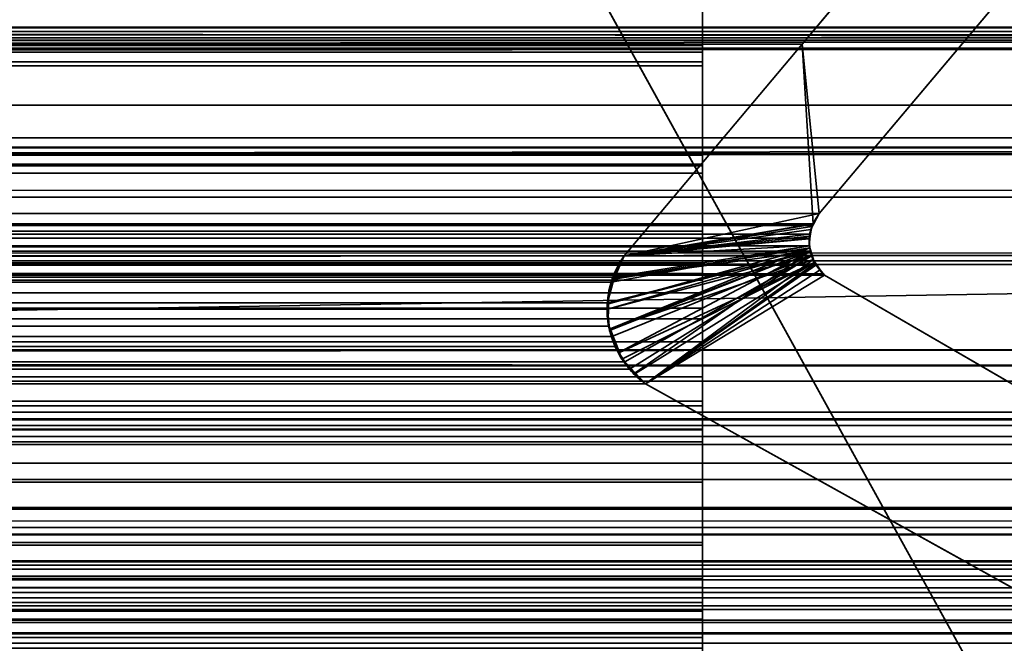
# Model space of a CAD drawing. Header units: millimetres. Extents: x -603 to 3703, y -115 to 249.
# Tile 928 of 1056: x 1956.68 to 1961.47, y -1.86 to 1.17. Entities that reach past the tile are written whole.
import ezdxf

# ---------------------------------------------------------------- set-up
doc = ezdxf.new("R2010")
doc.units = ezdxf.units.MM
doc.layers.add('152', color=7, linetype='Continuous', true_color=0xffffff)

# ---------------------------------------------------------------- blocks, each defined once
blk = doc.blocks.new('UG_SURFACE_002')
at = {"layer": '152', "color": 252, "linetype": 'Continuous', "lineweight": 35}
for points in [[(2165, -13.4, 2212.25), (2165, 230.4, 2212.25), (835, 230.4, 2212.25), (835, -13.4, 2212.25)], [(985, -13.4, 2062.2499), (985, 230.4, 2062.2499), (2015.0001, 230.4, 2062.2499), (2015.0001, -13.4, 2062.2499)]]:
    blk.add_3dface(points, dxfattribs=at)
blk = doc.blocks.new('UG_SURFACE_041')
at = {"layer": '152', "color": 35, "linetype": 'Continuous', "lineweight": 35}
for points in [[(1971, 0, 2), (1029, 0, 2), (1500, 0, 1355.9999), (1504.474, 0, 1356.951)], [(1029, 0, 2019.0001), (1971, 0, 2019.0001), (1502.287, 0, 1377.7596), (1497.713, 0, 1377.7596)], [(1506.4657, 0, 1375.8992), (1502.287, 0, 1377.7596), (1971, 0, 2019.0001)], [(1971, 0, 2), (1504.474, 0, 1356.951), (1508.1745, 0, 1359.6395)], [(1509.5263, 0, 1372.4999), (1506.4657, 0, 1375.8992), (1971, 0, 2019.0001)], [(1971, 0, 2019.0001), (1508.1745, 0, 1359.6395), (1510.4616, 0, 1363.6009)], [(1508.1745, 0, 1359.6395), (1971, 0, 2019.0001), (1971, 0, 2)], [(1971, 0, 2019.0001), (1510.9397, 0, 1368.1498), (1509.5263, 0, 1372.4999)], [(1510.4616, 0, 1363.6009), (1510.9397, 0, 1368.1498), (1971, 0, 2019.0001)], [(1971, -34, 2019.0001), (1971, 0, 2019.0001), (1029, -15.75, 2019.0001), (1029, -28.25, 2019.0001)], [(1971, 0, 2019.0001), (1029, 0, 2019.0001), (1029, -15.75, 2019.0001)], [(1029, 0, 2), (1971, 0, 2), (1971, -2), (1029, -2)]]:
    blk.add_3dface(points, dxfattribs=at)
blk = doc.blocks.new('UG_SURFACE_114')
at = {"layer": '152', "color": 7, "linetype": 'Continuous', "lineweight": 35}
for points in [[(1974.1695, 1.0733, 2021.4195), (1025.825, 2.6459, 2021.425), (1025.7392, 0.3108, 2021.5108)], [(1974.1695, 1.0733, 2021.4195), (1974.175, 2.6459, 2021.425), (1025.825, 2.6459, 2021.425)], [(1030.0786, 1.7573, 2017.1714), (1969.9214, 1.7573, 2017.1714), (1969.2748, 1.0739, 2016.5248), (1030.7252, 1.0739, 2016.5248)], [(1961.0372, 1.7131, 2008.2872), (1960.485, 1.0529, 2007.735), (1039.515, 1.0529, 2007.735), (1038.9628, 1.7131, 2008.2872)], [(1960.485, 1.0529, 2007.735), (1961.0372, 1.7131, 2008.2872), (1961.5073, 1.345, 2008.7574), (1960.5689, 0.2303, 2007.8189)], [(1038.4927, 1.345, 2008.7574), (1039.4311, 0.2303, 2007.8189), (1960.5689, 0.2303, 2007.8189), (1961.5073, 1.345, 2008.7574)], [(1970.5515, 1.1329, 2017.8015), (1972.0085, 0.5991, 2019.2585), (1027.9915, 0.5991, 2019.2585), (1029.4485, 1.1329, 2017.8015)], [(1970.5515, 1.1329, 2017.8015), (1029.4485, 1.1329, 2017.8015), (1029.4968, 1.1297, 2017.7534)], [(1970.5011, 1.1363, 2017.7512), (1029.4968, 1.1297, 2017.7534), (1029.5606, 1.1255, 2017.6895)], [(1970.5011, 1.1363, 2017.7512), (1970.5031, 1.1361, 2017.7531), (1029.4968, 1.1297, 2017.7534)], [(1029.4968, 1.1297, 2017.7534), (1970.5031, 1.1361, 2017.7531), (1970.5515, 1.1329, 2017.8015)], [(1029.5606, 1.1255, 2017.6895), (1970.4316, 1.1144, 2017.6816), (1970.5011, 1.1363, 2017.7512)], [(1029.5606, 1.1255, 2017.6895), (1029.5691, 1.1208, 2017.6809), (1970.4316, 1.1144, 2017.6816)], [(1970.3826, 1.0991, 2017.6325), (1029.5691, 1.1208, 2017.6809), (1029.6334, 1.0854, 2017.6165)], [(1970.3826, 1.0991, 2017.6325), (1970.4316, 1.1144, 2017.6816), (1029.5691, 1.1208, 2017.6809)], [(1025.7392, 0.3108, 2021.5108), (1974.2143, 0.3098, 2021.4643), (1974.1695, 1.0733, 2021.4195)], [(1029.6334, 1.0854, 2017.6165), (1970.3674, 1.0845, 2017.6175), (1970.3826, 1.0991, 2017.6325)], [(1970.3674, 1.0845, 2017.6175), (1029.6334, 1.0854, 2017.6165), (1029.6433, 1.08, 2017.6067)], [(1029.6433, 1.08, 2017.6067), (1970.3143, 1.0331, 2017.5643), (1970.3674, 1.0845, 2017.6175)], [(1029.6433, 1.08, 2017.6067), (1029.6857, 1.0331, 2017.5643), (1970.3143, 1.0331, 2017.5643)], [(1031.0248, 0.7572, 2016.2251), (1030.7252, 1.0739, 2016.5248), (1969.2748, 1.0739, 2016.5248)], [(1031.0248, 0.7572, 2016.2251), (1969.2748, 1.0739, 2016.5248), (1968.9752, 0.7572, 2016.2251)], [(1970.3143, 1.0331, 2017.5643), (1029.6857, 1.0331, 2017.5643), (1030.3921, 0.4409, 2016.8579)], [(1030.3921, 0.4409, 2016.8579), (1969.6422, 0.342, 2016.8922), (1970.3143, 1.0331, 2017.5643)], [(1960.485, 1.0529, 2007.735), (1959.6192, 0.025, 2006.8691), (1040.3808, 0.025, 2006.8691), (1039.515, 1.0529, 2007.735)], [(1960.5689, 0.2303, 2007.8189), (1960.5376, 0.1807, 2007.7875), (1959.6192, 0.025, 2006.8691), (1960.485, 1.0529, 2007.735)], [(1968.9752, 0.7572, 2016.2251), (1967.5883, -0.0176, 2014.8382), (1032.4117, -0.0176, 2014.8382), (1031.0248, 0.7572, 2016.2251)], [(1027.577, 0.516, 2019.6729), (1972.0085, 0.5991, 2019.2585), (1972.3992, 0.5179, 2019.6493)], [(1027.577, 0.516, 2019.6729), (1027.9915, 0.5991, 2019.2585), (1972.0085, 0.5991, 2019.2585)], [(1026.7696, -0.8721, 2020.4804), (1973.1926, 0.5499, 2020.4425), (1973.187, -0.4242, 2020.437)], [(1026.7696, -0.8721, 2020.4804), (1026.8074, 0.5499, 2020.4425), (1973.1926, 0.5499, 2020.4425)], [(1026.8124, 0.5521, 2020.4375), (1973.1876, 0.5521, 2020.4375), (1973.1926, 0.5499, 2020.4425), (1026.8074, 0.5499, 2020.4425)], [(1973.1853, 0.5531, 2020.4353), (1026.8124, 0.5521, 2020.4375), (1026.8147, 0.5531, 2020.4353)], [(1973.1853, 0.5531, 2020.4353), (1973.1876, 0.5521, 2020.4375), (1026.8124, 0.5521, 2020.4375)], [(1026.8147, 0.5531, 2020.4353), (1026.8216, 0.5528, 2020.4284), (1973.1784, 0.5528, 2020.4284)], [(1973.1784, 0.5528, 2020.4284), (1973.1853, 0.5531, 2020.4353), (1026.8147, 0.5531, 2020.4353)], [(1026.8216, 0.5528, 2020.4284), (1026.8433, 0.5517, 2020.4067), (1973.1567, 0.5518, 2020.4067)], [(1973.1567, 0.5518, 2020.4067), (1973.1784, 0.5528, 2020.4284), (1026.8216, 0.5528, 2020.4284)], [(1973.1025, 0.5494, 2020.3524), (1973.1567, 0.5518, 2020.4067), (1026.8433, 0.5517, 2020.4067)], [(1026.8433, 0.5517, 2020.4067), (1026.8977, 0.5491, 2020.3524), (1973.1025, 0.5494, 2020.3524)], [(1972.4813, 0.5216, 2019.7313), (1973.1025, 0.5494, 2020.3524), (1026.8977, 0.5491, 2020.3524)], [(1026.8977, 0.5491, 2020.3524), (1027.5192, 0.5188, 2019.7308), (1972.4813, 0.5216, 2019.7313)], [(1972.3992, 0.5179, 2019.6493), (1972.4813, 0.5216, 2019.7313), (1027.5192, 0.5188, 2019.7308)], [(1972.3992, 0.5179, 2019.6493), (1027.5192, 0.5188, 2019.7308), (1027.577, 0.516, 2019.6729)], [(1969.3426, 0.0339, 2016.5925), (1030.3921, 0.4409, 2016.8579), (1031.8078, -0.7461, 2015.4421)], [(1969.3426, 0.0339, 2016.5925), (1969.6422, 0.342, 2016.8922), (1030.3921, 0.4409, 2016.8579)], [(1974.3572, -2.122, 2021.6072), (1025.7392, 0.3108, 2021.5108), (1025.651, -2.0878, 2021.5991)], [(1974.3572, -2.122, 2021.6072), (1974.2143, 0.3098, 2021.4643), (1025.7392, 0.3108, 2021.5108)], [(1960.5376, 0.1807, 2007.7875), (1039.4311, 0.2303, 2007.8189), (1039.4624, 0.1807, 2007.7875)], [(1960.5376, 0.1807, 2007.7875), (1960.5689, 0.2303, 2007.8189), (1039.4311, 0.2303, 2007.8189)], [(1039.4624, 0.1807, 2007.7875), (1960.535, 0.1723, 2007.7851), (1960.5376, 0.1807, 2007.7875)], [(1039.4624, 0.1807, 2007.7875), (1039.465, 0.1723, 2007.7851), (1960.535, 0.1723, 2007.7851)], [(1960.5219, 0.1294, 2007.772), (1039.465, 0.1723, 2007.7851), (1039.4781, 0.1294, 2007.772)], [(1960.5219, 0.1294, 2007.772), (1960.535, 0.1723, 2007.7851), (1039.465, 0.1723, 2007.7851)], [(1960.5376, 0.1807, 2007.7875), (1960.535, 0.1723, 2007.7851), (1960.5219, 0.1294, 2007.772), (1959.6192, 0.025, 2006.8691)], [(1039.4781, 0.1294, 2007.772), (1960.5212, 0.1112, 2007.7713), (1960.5219, 0.1294, 2007.772)], [(1039.4781, 0.1294, 2007.772), (1039.4788, 0.1112, 2007.7713), (1960.5212, 0.1112, 2007.7713)], [(1960.5198, 0.0733, 2007.7698), (1039.4788, 0.1112, 2007.7713), (1039.4802, 0.0733, 2007.7698)], [(1960.5198, 0.0733, 2007.7698), (1960.5212, 0.1112, 2007.7713), (1039.4788, 0.1112, 2007.7713)], [(1959.5643, -0.0787, 2006.8142), (1959.6192, 0.025, 2006.8691), (1960.5212, 0.1112, 2007.7713), (1960.5198, 0.0733, 2007.7698)], [(1959.6192, 0.025, 2006.8691), (1960.5219, 0.1294, 2007.772), (1960.5212, 0.1112, 2007.7713)], [(1039.4802, 0.0733, 2007.7698), (1039.4745, 0.047, 2007.7755), (1960.5255, 0.047, 2007.7755)], [(1039.4802, 0.0733, 2007.7698), (1960.5255, 0.047, 2007.7755), (1960.5198, 0.0733, 2007.7698)], [(1959.5375, -0.2035, 2006.7875), (1959.559, -0.1034, 2006.809), (1960.5198, 0.0733, 2007.7698), (1960.5255, 0.047, 2007.7755)], [(1960.5198, 0.0733, 2007.7698), (1959.559, -0.1034, 2006.809), (1959.5643, -0.0787, 2006.8142)], [(1969.3426, 0.0339, 2016.5925), (1031.8078, -0.7461, 2015.4421), (1032.1108, -0.8301, 2015.1391)], [(1032.1108, -0.8301, 2015.1391), (1967.8659, -0.767, 2015.116), (1969.3426, 0.0339, 2016.5925)], [(1039.4696, 0.0245, 2007.7803), (1039.4506, -0.0149, 2007.7994), (1960.5494, -0.0149, 2007.7994)], [(1960.5304, 0.0245, 2007.7803), (1039.4745, 0.047, 2007.7755), (1039.4696, 0.0245, 2007.7803)], [(1039.4696, 0.0245, 2007.7803), (1960.5494, -0.0149, 2007.7994), (1960.5304, 0.0245, 2007.7803)], [(1960.5304, 0.0245, 2007.7803), (1960.5255, 0.047, 2007.7755), (1039.4745, 0.047, 2007.7755)], [(1040.4288, -0.0611, 2006.8212), (1040.3808, 0.025, 2006.8691), (1959.6192, 0.025, 2006.8691)], [(1040.4288, -0.0611, 2006.8212), (1959.6192, 0.025, 2006.8691), (1959.5643, -0.0787, 2006.8142)], [(1960.5255, 0.047, 2007.7755), (1959.5394, -0.2338, 2006.7894), (1959.5375, -0.2035, 2006.7875)], [(1960.5255, 0.047, 2007.7755), (1960.5304, 0.0245, 2007.7803), (1959.5394, -0.2338, 2006.7894)], [(1959.5603, -0.3678, 2006.8102), (1959.5444, -0.3168, 2006.7945), (1959.5394, -0.2338, 2006.7894), (1960.5304, 0.0245, 2007.7803)], [(1959.6232, -0.4908, 2006.8731), (1959.5751, -0.4152, 2006.825), (1959.5603, -0.3678, 2006.8102), (1960.5304, 0.0245, 2007.7803)], [(1960.5304, 0.0245, 2007.7803), (1959.6459, -0.5265, 2006.8958), (1959.6232, -0.4908, 2006.8731)], [(1959.7236, -0.597, 2006.9735), (1959.6459, -0.5265, 2006.8958), (1960.5304, 0.0245, 2007.7803), (1960.5494, -0.0149, 2007.7994)], [(1032.4117, -0.0176, 2014.8382), (1967.5883, -0.0176, 2014.8382), (1966.7081, -0.5094, 2013.958)], [(1033.2919, -0.5094, 2013.958), (1032.4117, -0.0176, 2014.8382), (1966.7081, -0.5094, 2013.958)], [(1039.4481, -0.0203, 2007.802), (1039.4113, -0.0624, 2007.8387), (1960.5887, -0.0624, 2007.8387)], [(1960.5519, -0.0203, 2007.802), (1039.4506, -0.0149, 2007.7994), (1039.4481, -0.0203, 2007.802)], [(1039.4481, -0.0203, 2007.802), (1960.5887, -0.0624, 2007.8387), (1960.5519, -0.0203, 2007.802)], [(1960.5519, -0.0203, 2007.802), (1960.5494, -0.0149, 2007.7994), (1039.4506, -0.0149, 2007.7994)], [(1960.5494, -0.0149, 2007.7994), (1960.5519, -0.0203, 2007.802), (1959.7236, -0.597, 2006.9735)], [(1959.7236, -0.597, 2006.9735), (1960.5519, -0.0203, 2007.802), (1960.5887, -0.0624, 2007.8387), (1960.5944, -0.0688, 2007.8444)], [(1039.4056, -0.0688, 2007.8444), (1037.2902, -1.2961, 2009.9597), (1962.7098, -1.2961, 2009.9597), (1960.5944, -0.0688, 2007.8444)], [(1039.4056, -0.0688, 2007.8444), (1960.5944, -0.0688, 2007.8444), (1960.5887, -0.0624, 2007.8387), (1039.4113, -0.0624, 2007.8387)], [(1959.5643, -0.0787, 2006.8142), (1040.4412, -0.1037, 2006.809), (1040.4288, -0.0611, 2006.8212)], [(1959.5643, -0.0787, 2006.8142), (1959.559, -0.1034, 2006.809), (1040.4412, -0.1037, 2006.809)], [(1960.5944, -0.0688, 2007.8444), (1962.7098, -1.2961, 2009.9597), (1967.1005, -4.6975, 2014.3504), (1959.7236, -0.597, 2006.9735)], [(1040.4574, -0.1601, 2006.7925), (1040.4412, -0.1037, 2006.809), (1959.559, -0.1034, 2006.809)], [(1040.4574, -0.1601, 2006.7925), (1959.559, -0.1034, 2006.809), (1959.5375, -0.2035, 2006.7875)], [(1959.5375, -0.2035, 2006.7875), (1040.4602, -0.2344, 2006.7899), (1040.4574, -0.1601, 2006.7925)], [(1959.5375, -0.2035, 2006.7875), (1959.5394, -0.2338, 2006.7894), (1040.4602, -0.2344, 2006.7899)], [(1040.4617, -0.2735, 2006.7883), (1040.4602, -0.2344, 2006.7899), (1959.5394, -0.2338, 2006.7894)], [(1040.4617, -0.2735, 2006.7883), (1959.5394, -0.2338, 2006.7894), (1959.5444, -0.3168, 2006.7945)], [(1959.5444, -0.3168, 2006.7945), (1040.4409, -0.3689, 2006.809), (1040.4617, -0.2735, 2006.7883)], [(1959.5444, -0.3168, 2006.7945), (1959.5603, -0.3678, 2006.8102), (1040.4409, -0.3689, 2006.809)], [(1040.3827, -0.4899, 2006.8672), (1959.5603, -0.3678, 2006.8102), (1959.5751, -0.4152, 2006.825)], [(1040.3827, -0.4899, 2006.8672), (1040.4382, -0.3818, 2006.8119), (1959.5603, -0.3678, 2006.8102)], [(1040.4382, -0.3818, 2006.8119), (1040.4409, -0.3689, 2006.809), (1959.5603, -0.3678, 2006.8102)], [(1973.187, -0.4242, 2020.437), (1026.6945, -1.2001, 2020.5555), (1026.7696, -0.8721, 2020.4804)], [(1973.187, -0.4242, 2020.437), (1973.2999, -1.2074, 2020.5498), (1026.6945, -1.2001, 2020.5555)], [(1959.5751, -0.4152, 2006.825), (1040.379, -0.4936, 2006.871), (1040.3827, -0.4899, 2006.8672)], [(1959.5751, -0.4152, 2006.825), (1959.6232, -0.4908, 2006.8731), (1040.379, -0.4936, 2006.871)], [(1966.7081, -0.5094, 2013.958), (1965.6894, -0.5839, 2012.9395), (1034.3106, -0.5839, 2012.9395), (1033.2919, -0.5094, 2013.958)], [(1959.6459, -0.5265, 2006.8958), (1040.2764, -0.597, 2006.9735), (1040.379, -0.4936, 2006.871)], [(1959.6459, -0.5265, 2006.8958), (1959.7236, -0.597, 2006.9735), (1040.2764, -0.597, 2006.9735)], [(1040.379, -0.4936, 2006.871), (1959.6232, -0.4908, 2006.8731), (1959.6459, -0.5265, 2006.8958)], [(1959.7236, -0.597, 2006.9735), (1967.1005, -4.6975, 2014.3504), (1032.8995, -4.6975, 2014.3504), (1040.2764, -0.597, 2006.9735)], [(1034.3106, -0.5839, 2012.9395), (1965.6894, -0.5839, 2012.9395), (1963.6124, -0.7357, 2010.8624), (1036.3876, -0.7357, 2010.8624)], [(1036.5185, -0.7343, 2010.7315), (1036.3876, -0.7357, 2010.8624), (1963.6124, -0.7357, 2010.8624)], [(1036.5185, -0.7343, 2010.7315), (1963.6124, -0.7357, 2010.8624), (1963.3709, -0.7731, 2010.6208)], [(1963.3709, -0.7731, 2010.6208), (1036.6282, -0.7667, 2010.6218), (1036.5185, -0.7343, 2010.7315)], [(1966.9417, -1.2682, 2014.1919), (1967.8659, -0.767, 2015.116), (1032.1108, -0.8301, 2015.1391)], [(1036.6282, -0.7667, 2010.6218), (1963.3709, -0.7731, 2010.6208), (1963.1984, -0.7998, 2010.4485)], [(1963.1984, -0.7998, 2010.4485), (1036.8875, -0.8429, 2010.3624), (1036.6282, -0.7667, 2010.6218)], [(1963.1984, -0.7998, 2010.4485), (1963.1159, -0.8538, 2010.366), (1036.8875, -0.8429, 2010.3624)], [(1032.1108, -0.8301, 2015.1391), (1034.1319, -1.3905, 2013.1183), (1965.8786, -1.3308, 2013.1288)], [(1965.8786, -1.3308, 2013.1288), (1966.9417, -1.2682, 2014.1919), (1032.1108, -0.8301, 2015.1391)], [(1036.8959, -0.8454, 2010.354), (1036.8875, -0.8429, 2010.3624), (1963.1159, -0.8538, 2010.366)], [(1036.8959, -0.8454, 2010.354), (1963.1159, -0.8538, 2010.366), (1963.0584, -0.8916, 2010.3083)], [(1963.0584, -0.8916, 2010.3083), (1036.943, -0.8844, 2010.3071), (1036.8959, -0.8454, 2010.354)], [(1037.1449, -1.0515, 2010.1051), (1036.943, -0.8844, 2010.3071), (1963.0584, -0.8916, 2010.3083)], [(1037.1449, -1.0515, 2010.1051), (1963.0584, -0.8916, 2010.3083), (1962.9189, -0.9829, 2010.1688)], [(1962.9189, -0.9829, 2010.1688), (1037.1468, -1.0545, 2010.1032), (1037.1449, -1.0515, 2010.1051)], [(1962.9189, -0.9829, 2010.1688), (1962.8582, -1.0629, 2010.1082), (1037.1468, -1.0545, 2010.1032)], [(1037.1468, -1.0545, 2010.1032), (1962.8582, -1.0629, 2010.1082), (1962.7554, -1.1981, 2010.0055)], [(1962.7554, -1.1981, 2010.0055), (1037.2902, -1.2961, 2009.9597), (1037.1468, -1.0545, 2010.1032)], [(1973.4131, -1.9929, 2020.663), (1026.1754, -3.4656, 2021.0745), (1026.6945, -1.2001, 2020.5555)], [(1026.6945, -1.2001, 2020.5555), (1973.2999, -1.2074, 2020.5498), (1973.4131, -1.9929, 2020.663)], [(1962.7554, -1.1981, 2010.0055), (1962.7098, -1.2961, 2009.9597), (1037.2902, -1.2961, 2009.9597)], [(1965.8786, -1.3308, 2013.1288), (1034.1319, -1.3905, 2013.1183), (1034.7457, -1.5607, 2012.5043)], [(1965.8786, -1.3308, 2013.1288), (1034.7457, -1.5607, 2012.5043), (1036.2856, -1.4582, 2010.9644)], [(1036.2856, -1.4582, 2010.9644), (1963.7144, -1.4582, 2010.9644), (1965.8786, -1.3308, 2013.1288)], [(1036.2856, -1.4582, 2010.9644), (1036.2928, -1.4627, 2010.9572), (1963.707, -1.462, 2010.957)], [(1963.707, -1.462, 2010.957), (1963.7144, -1.4582, 2010.9644), (1036.2856, -1.4582, 2010.9644)], [(1963.6725, -1.4795, 2010.9224), (1963.707, -1.462, 2010.957), (1036.2928, -1.4627, 2010.9572)], [(1963.6725, -1.4795, 2010.9224), (1036.2928, -1.4627, 2010.9572), (1036.3482, -1.4972, 2010.9017)], [(1036.3482, -1.4972, 2010.9017), (1963.6525, -1.4982, 2010.9024), (1963.6725, -1.4795, 2010.9224)], [(1963.616, -1.5323, 2010.8659), (1036.3482, -1.4972, 2010.9017), (1036.3578, -1.5032, 2010.8922)], [(1963.616, -1.5323, 2010.8659), (1963.6525, -1.4982, 2010.9024), (1036.3482, -1.4972, 2010.9017)], [(1036.3578, -1.5032, 2010.8922), (1963.6066, -1.5495, 2010.8566), (1963.616, -1.5323, 2010.8659)], [(1036.3578, -1.5032, 2010.8922), (1036.394, -1.549, 2010.8559), (1963.6066, -1.5495, 2010.8566)], [(1963.5853, -1.5884, 2010.8354), (1036.394, -1.549, 2010.8559), (1036.3994, -1.5558, 2010.8507)], [(1963.5853, -1.5884, 2010.8354), (1963.6066, -1.5495, 2010.8566), (1036.394, -1.549, 2010.8559)], [(1036.3994, -1.5558, 2010.8507), (1963.5795, -1.6115, 2010.8297), (1963.5853, -1.5884, 2010.8354)], [(1036.3994, -1.5558, 2010.8507), (1036.4217, -1.6106, 2010.8283), (1963.5795, -1.6115, 2010.8297)], [(1036.4217, -1.6106, 2010.8283), (1036.4218, -1.6108, 2010.8283), (1963.5795, -1.6115, 2010.8297)], [(1963.573, -1.6382, 2010.823), (1036.4218, -1.6108, 2010.8283), (1036.4287, -1.6734, 2010.8213)], [(1963.573, -1.6382, 2010.823), (1963.5795, -1.6115, 2010.8297), (1036.4218, -1.6108, 2010.8283)], [(1036.4287, -1.6734, 2010.8213), (1036.4282, -1.6767, 2010.8218), (1963.5729, -1.6768, 2010.8228)], [(1036.4287, -1.6734, 2010.8213), (1963.5729, -1.6768, 2010.8228), (1963.573, -1.6382, 2010.823)], [(1963.5729, -1.6936, 2010.8228), (1036.4282, -1.6767, 2010.8218), (1036.4205, -1.7264, 2010.8294)], [(1036.4205, -1.7264, 2010.8294), (1963.5859, -1.7456, 2010.8359), (1963.5729, -1.6936, 2010.8228)], [(1963.5729, -1.6936, 2010.8228), (1963.5729, -1.6768, 2010.8228), (1036.4282, -1.6767, 2010.8218)], [(1963.6229, -1.8086, 2010.8728), (1036.4074, -1.7574, 2010.8426), (1036.3804, -1.8045, 2010.8695)], [(1036.4074, -1.7574, 2010.8426), (1963.5926, -1.7573, 2010.8428), (1963.5859, -1.7456, 2010.8359)], [(1963.5859, -1.7456, 2010.8359), (1036.4141, -1.7456, 2010.8359), (1036.4074, -1.7574, 2010.8426)], [(1963.6229, -1.8086, 2010.8728), (1963.5926, -1.7573, 2010.8428), (1036.4074, -1.7574, 2010.8426)], [(1036.4205, -1.7264, 2010.8294), (1036.4141, -1.7456, 2010.8359), (1963.5859, -1.7456, 2010.8359)], [(1963.6277, -1.8126, 2010.8776), (1036.3721, -1.8117, 2010.8781), (1036.3175, -1.8586, 2010.9324)], [(1036.3175, -1.8586, 2010.9324), (1963.6825, -1.8586, 2010.9324), (1963.6277, -1.8126, 2010.8776)], [(1036.3804, -1.8045, 2010.8695), (1036.3721, -1.8117, 2010.8781), (1963.6277, -1.8126, 2010.8776)], [(1036.3804, -1.8045, 2010.8695), (1963.6277, -1.8126, 2010.8776), (1963.6229, -1.8086, 2010.8728)]]:
    blk.add_3dface(points, dxfattribs=at)
blk = doc.blocks.new('UG_SURFACE_115')
at = {"layer": '152', "color": 7, "linetype": 'Continuous', "lineweight": 35}
for points in [[(1961.0372, 1.7131, -8.75), (1960.485, 1.0529, -8.75), (1960.485, 1.0529, 2007.735), (1961.0372, 1.7131, 2008.2872)], [(1960.485, 1.0529, -8.75), (1961.0372, 1.7131, -8.75), (1961.5073, 1.345, -8.75), (1960.5689, 0.2303, -8.75)], [(1960.5689, 0.2303, 2007.8189), (1961.5073, 1.345, 2008.7574), (1961.0372, 1.7131, 2008.2872), (1960.485, 1.0529, 2007.735)], [(1961.5073, 1.345, 2008.7574), (1960.5689, 0.2303, 2007.8189), (1960.5689, 0.2303, -8.75), (1961.5073, 1.345, -8.75)], [(1960.485, 1.0529, -8.75), (1959.6192, 0.025, -8.75), (1959.6192, 0.025, 2006.8691), (1960.485, 1.0529, 2007.735)], [(1960.5689, 0.2303, -8.75), (1959.6192, 0.025, -8.75), (1960.485, 1.0529, -8.75)], [(1960.485, 1.0529, 2007.735), (1959.6192, 0.025, 2006.8691), (1960.5323, 0.1679, 2007.7822), (1960.5385, 0.1785, 2007.7884)], [(1960.5385, 0.1785, 2007.7884), (1960.5689, 0.2303, 2007.8189), (1960.485, 1.0529, 2007.735)], [(1959.6192, 0.025, -8.75), (1960.5689, 0.2303, -8.75), (1960.5408, 0.178, -8.75)], [(1960.5689, 0.2303, -8.75), (1960.5689, 0.2303, 2007.8189), (1960.5385, 0.1785, 2007.7884)], [(1960.5385, 0.1785, 2007.7884), (1960.5408, 0.178, -8.75), (1960.5689, 0.2303, -8.75)], [(1960.5408, 0.178, -8.75), (1960.5274, 0.1534, -8.75), (1959.6192, 0.025, -8.75)], [(1960.5222, 0.1211, 2007.7722), (1960.5323, 0.1679, 2007.7822), (1959.6192, 0.025, 2006.8691)], [(1959.6192, 0.025, -8.75), (1960.5274, 0.1534, -8.75), (1960.5242, 0.1214, -8.75), (1960.5197, 0.0754, -8.75)], [(1960.5323, 0.1679, 2007.7822), (1960.5222, 0.1211, 2007.7722), (1960.5242, 0.1214, -8.75)], [(1960.5323, 0.1679, 2007.7822), (1960.5242, 0.1214, -8.75), (1960.5274, 0.1534, -8.75)], [(1960.5323, 0.1679, 2007.7822), (1960.5274, 0.1534, -8.75), (1960.5408, 0.178, -8.75)], [(1960.5408, 0.178, -8.75), (1960.5385, 0.1785, 2007.7884), (1960.5323, 0.1679, 2007.7822)], [(1960.5228, 0.0633, 2007.7727), (1960.5193, 0.1078, 2007.7693), (1959.6192, 0.025, 2006.8691), (1959.5621, -0.0846, 2006.8121)], [(1959.6192, 0.025, 2006.8691), (1960.5193, 0.1078, 2007.7693), (1960.5222, 0.1211, 2007.7722)], [(1960.5197, 0.0754, -8.75), (1960.5222, 0.1211, 2007.7722), (1960.5193, 0.1078, 2007.7693)], [(1960.5193, 0.1078, 2007.7693), (1960.5231, 0.0637, -8.75), (1960.5197, 0.0754, -8.75)], [(1960.5193, 0.1078, 2007.7693), (1960.5228, 0.0633, 2007.7727), (1960.5231, 0.0637, -8.75)], [(1960.5197, 0.0754, -8.75), (1960.5242, 0.1214, -8.75), (1960.5222, 0.1211, 2007.7722)], [(1960.5231, 0.0637, -8.75), (1959.5513, -0.3296, -8.75), (1959.5428, -0.3076, -8.75), (1959.5444, -0.2081, -8.75)], [(1960.5231, 0.0637, -8.75), (1959.5444, -0.2081, -8.75), (1959.5455, -0.1443, -8.75), (1959.5699, -0.0882, -8.75)], [(1959.5513, -0.3296, -8.75), (1960.5231, 0.0637, -8.75), (1960.5402, 0.0069, -8.75)], [(1959.5621, -0.0846, 2006.8121), (1959.5621, -0.0847, 2006.8121), (1960.524, 0.0471, 2007.7741), (1960.5228, 0.0633, 2007.7727)], [(1959.5699, -0.0882, -8.75), (1959.6192, 0.025, -8.75), (1960.5197, 0.0754, -8.75), (1960.5231, 0.0637, -8.75)], [(1960.5402, 0.0069, -8.75), (1960.5231, 0.0637, -8.75), (1960.5228, 0.0633, 2007.7727)], [(1960.5228, 0.0633, 2007.7727), (1960.524, 0.0471, 2007.7741), (1960.5402, 0.0069, -8.75)], [(1959.5379, -0.2083, 2006.7878), (1959.537, -0.2125, 2006.7871), (1959.5484, -0.3309, 2006.7983), (1960.524, 0.0471, 2007.7741)], [(1960.524, 0.0471, 2007.7741), (1959.5621, -0.0847, 2006.8121), (1959.5379, -0.2083, 2006.7878)], [(1959.5484, -0.3309, 2006.7983), (1959.5491, -0.3388, 2006.7992), (1960.524, 0.0471, 2007.7741)], [(1960.524, 0.0471, 2007.7741), (1959.5491, -0.3388, 2006.7992), (1959.5938, -0.4458, 2006.8438)], [(1960.5402, 0.0069, -8.75), (1960.5445, -0.0077, -8.75), (1959.5966, -0.4458, -8.75), (1959.5513, -0.3296, -8.75)], [(1959.6192, 0.025, -8.75), (1959.5699, -0.0882, -8.75), (1959.5621, -0.0847, 2006.8121)], [(1959.5621, -0.0847, 2006.8121), (1959.5621, -0.0846, 2006.8121), (1959.6192, 0.025, -8.75)], [(1959.5621, -0.0846, 2006.8121), (1959.6192, 0.025, 2006.8691), (1959.6192, 0.025, -8.75)], [(1959.5938, -0.4458, 2006.8438), (1959.6033, -0.4686, 2006.8533), (1959.6739, -0.544, 2006.9239), (1960.524, 0.0471, 2007.7741)], [(1960.5393, 0.0075, 2007.7894), (1960.524, 0.0471, 2007.7741), (1959.6739, -0.544, 2006.9239), (1959.7236, -0.597, 2006.9735)], [(1959.7236, -0.597, 2006.9735), (1960.5469, -0.012, 2007.7968), (1960.5393, 0.0075, 2007.7894)], [(1960.524, 0.0471, 2007.7741), (1960.5393, 0.0075, 2007.7894), (1960.5402, 0.0069, -8.75)], [(1960.5734, -0.0432, -8.75), (1960.5445, -0.0077, -8.75), (1960.5393, 0.0075, 2007.7894)], [(1960.5393, 0.0075, 2007.7894), (1960.5469, -0.012, 2007.7968), (1960.5734, -0.0432, -8.75)], [(1960.5445, -0.0077, -8.75), (1960.5402, 0.0069, -8.75), (1960.5393, 0.0075, 2007.7894)], [(1960.5445, -0.0077, -8.75), (1959.609, -0.4777, -8.75), (1959.5966, -0.4458, -8.75)], [(1959.6752, -0.5466, -8.75), (1959.609, -0.4777, -8.75), (1960.5445, -0.0077, -8.75)], [(1959.7236, -0.597, -8.75), (1959.6752, -0.5466, -8.75), (1960.5445, -0.0077, -8.75), (1960.5734, -0.0432, -8.75)], [(1960.5724, -0.0425, 2007.8225), (1960.5469, -0.012, 2007.7968), (1959.7236, -0.597, 2006.9735)], [(1959.7236, -0.597, 2006.9735), (1960.5944, -0.0688, 2007.8444), (1960.5724, -0.0425, 2007.8225)], [(1960.5734, -0.0432, -8.75), (1960.5944, -0.0688, -8.75), (1959.7236, -0.597, -8.75)], [(1960.5469, -0.012, 2007.7968), (1960.5724, -0.0425, 2007.8225), (1960.5734, -0.0432, -8.75)], [(1960.5944, -0.0688, -8.75), (1960.5734, -0.0432, -8.75), (1960.5724, -0.0425, 2007.8225)], [(1960.5724, -0.0425, 2007.8225), (1960.5944, -0.0688, 2007.8444), (1960.5944, -0.0688, -8.75)], [(1959.5379, -0.2083, 2006.7878), (1959.5621, -0.0847, 2006.8121), (1959.5699, -0.0882, -8.75)], [(1959.5699, -0.0882, -8.75), (1959.5455, -0.1443, -8.75), (1959.5379, -0.2083, 2006.7878)], [(1960.5944, -0.0688, -8.75), (1962.7098, -1.2961, -8.75), (1967.1005, -4.6975, -8.75), (1959.7236, -0.597, -8.75)], [(1959.7236, -0.597, 2006.9735), (1967.1005, -4.6975, 2014.3504), (1962.7098, -1.2961, 2009.9597), (1960.5944, -0.0688, 2007.8444)], [(1960.5944, -0.0688, 2007.8444), (1962.7098, -1.2961, 2009.9597), (1962.7098, -1.2961, -8.75), (1960.5944, -0.0688, -8.75)], [(1959.5455, -0.1443, -8.75), (1959.5444, -0.2081, -8.75), (1959.5379, -0.2083, 2006.7878)], [(1959.537, -0.2125, 2006.7871), (1959.5444, -0.2081, -8.75), (1959.5428, -0.3076, -8.75)], [(1959.537, -0.2125, 2006.7871), (1959.5379, -0.2083, 2006.7878), (1959.5444, -0.2081, -8.75)], [(1959.5428, -0.3076, -8.75), (1959.5484, -0.3309, 2006.7983), (1959.537, -0.2125, 2006.7871)], [(1959.5428, -0.3076, -8.75), (1959.5513, -0.3296, -8.75), (1959.5484, -0.3309, 2006.7983)], [(1959.5491, -0.3388, 2006.7992), (1959.5484, -0.3309, 2006.7983), (1959.5513, -0.3296, -8.75)], [(1959.5491, -0.3388, 2006.7992), (1959.5513, -0.3296, -8.75), (1959.5966, -0.4458, -8.75)], [(1959.5966, -0.4458, -8.75), (1959.5938, -0.4458, 2006.8438), (1959.5491, -0.3388, 2006.7992)], [(1959.6033, -0.4686, 2006.8533), (1959.5938, -0.4458, 2006.8438), (1959.5966, -0.4458, -8.75)], [(1959.6033, -0.4686, 2006.8533), (1959.5966, -0.4458, -8.75), (1959.609, -0.4777, -8.75)], [(1959.6752, -0.5466, -8.75), (1959.6739, -0.544, 2006.9239), (1959.6033, -0.4686, 2006.8533)], [(1959.6033, -0.4686, 2006.8533), (1959.609, -0.4777, -8.75), (1959.6752, -0.5466, -8.75)], [(1959.7236, -0.597, -8.75), (1959.7236, -0.597, 2006.9735), (1959.6739, -0.544, 2006.9239)], [(1959.6739, -0.544, 2006.9239), (1959.6752, -0.5466, -8.75), (1959.7236, -0.597, -8.75)], [(1959.7236, -0.597, -8.75), (1967.1005, -4.6975, -8.75), (1967.1005, -4.6975, 2014.3504), (1959.7236, -0.597, 2006.9735)]]:
    blk.add_3dface(points, dxfattribs=at)
blk = doc.blocks.new('UG_SURFACE_119')
at = {"layer": '152', "color": 252, "linetype": 'Continuous', "lineweight": 35}
for points in [[(1042.0001, 4.0145, -7.75), (1026, 4.0145, -7.75), (1026, -24.9528, -7.75), (1974, -24.9528, -7.75)], [(1042.0001, 4.0145, -8.75), (1957.9999, 4.0145, -8.75), (1026, -24.9528, -8.75)], [(1957.9999, 4.0145, -8.75), (1974, 4.0145, -8.75), (1974, -24.9528, -8.75), (1026, -24.9528, -8.75)], [(1957.9999, 4.0145, -7.75), (1042.0001, 4.0145, -7.75), (1974, -24.9528, -7.75)], [(1974, -24.9528, -7.75), (1974, 4.0145, -7.75), (1957.9999, 4.0145, -7.75)]]:
    blk.add_3dface(points, dxfattribs=at)
blk = doc.blocks.new('UG_SURFACE_121')
at = {"layer": '152', "color": 206, "linetype": 'Continuous', "lineweight": 35}
for points in [[(1960, 1.9116, -2.8734), (1960, 1.9176, -2.8292), (1960, 1.0485, -2.9763), (1960, 1.0475, -3.0515)], [(1960, 1.0485, -2.9763), (1960, 1.9176, -2.8292), (1960, 1.8955, -2.6605), (1960, 1.8102, -2.5192)], [(1960, 1.0475, -3.0515), (1960, 0.5137, -4.5084), (1960, 1.2096, -4.7899), (1960, 1.9116, -2.8734)], [(1960, 1.8102, -2.5192), (1960, 1.6719, -2.4214), (1960, 1.0154, -2.8853), (1960, 1.0485, -2.9763)], [(1040, 0.462, -1.2172), (1960, 0.462, -1.2172), (1960, 1.6719, -2.4214), (1040, 1.6719, -2.4214)], [(1960, 1.6719, -2.4214), (1960, 0.462, -1.2172), (1960, -0.2819, -1.5519), (1960, 0.9477, -2.8143)], [(1960, 0.9477, -2.8143), (1960, 1.0154, -2.8853), (1960, 1.6719, -2.4214)], [(1040, 0.9675, 7.015), (1960, 0.9675, 7.015), (1960, 1.6277, 6.4628), (1040, 1.6277, 6.4628)], [(1960, 0.1449, 6.9311), (1960, 1.2595, 5.9927), (1960, 1.6277, 6.4628), (1960, 0.9675, 7.015)], [(1960, 0.4644, -5.6926), (1960, 1.3065, -6.6752), (1960, 1.5332, -5.5797), (1960, 1.3152, -5.3599)], [(1040, 1.3065, -6.6752), (1960, 1.3065, -6.6752), (1960, -1.7028, -6.7598), (1040, -1.7028, -6.7598)], [(1960, 1.3152, -5.3599), (1960, 1.209, -5.1029), (1960, 0.4264, -5.1647), (1960, 0.47, -5.6681)], [(1960, 0.47, -5.6681), (1960, 0.467, -5.6874), (1960, 1.3152, -5.3599)], [(1960, 0.467, -5.6874), (1960, 0.4644, -5.6926), (1960, 1.3152, -5.3599)], [(1960, -1.7028, -6.7598), (1960, 1.3065, -6.6752), (1960, 0.4644, -5.6926), (1960, -1.3685, -5.7858)], [(1040, 1.2595, 5.9927), (1960, 1.2595, 5.9927), (1960, 0.1449, 6.9311), (1040, 0.1449, 6.9311)], [(1960, 0.5137, -4.5084), (1960, 0.4264, -5.1647), (1960, 1.209, -5.1029), (1960, 1.2096, -4.7899)], [(1040, 1.0485, -2.9763), (1960, 1.0485, -2.9763), (1960, 1.0154, -2.8853), (1040, 1.0154, -2.8853)], [(1040, 1.0475, -3.0515), (1960, 1.0475, -3.0515), (1960, 1.0485, -2.9763), (1040, 1.0485, -2.9763)], [(1040, 0.5137, -4.5084), (1960, 0.5137, -4.5084), (1960, 1.0475, -3.0515), (1040, 1.0475, -3.0515)], [(1040, 1.0154, -2.8853), (1960, 1.0154, -2.8853), (1960, 0.9477, -2.8143), (1040, 0.9477, -2.8143)], [(1040, -0.0605, 7.8808), (1960, -0.0605, 7.8808), (1960, 0.9675, 7.015), (1040, 0.9675, 7.015)], [(1960, 0.9675, 7.015), (1960, -0.0605, 7.8808), (1960, 0.1449, 6.9311)], [(1040, 0.9477, -2.8143), (1960, 0.9477, -2.8143), (1960, -0.2819, -1.5519), (1040, -0.2819, -1.5519)], [(1040, 0.4264, -5.1647), (1960, 0.4264, -5.1647), (1960, 0.5137, -4.5084), (1040, 0.5137, -4.5084)], [(1040, 0.47, -5.6681), (1960, 0.47, -5.6681), (1960, 0.4264, -5.1647), (1040, 0.4264, -5.1647)], [(1040, 0.467, -5.6874), (1960, 0.467, -5.6874), (1960, 0.47, -5.6681), (1040, 0.47, -5.6681)], [(1040, 0.4644, -5.6926), (1960, 0.4644, -5.6926), (1960, 0.467, -5.6874), (1040, 0.467, -5.6874)], [(1040, -1.3685, -5.7858), (1960, -1.3685, -5.7858), (1960, 0.4644, -5.6926), (1040, 0.4644, -5.6926)], [(1040, -0.7047, 1.1725), (1960, -0.7047, 1.1725), (1960, 0.462, -1.2172), (1040, 0.462, -1.2172)], [(1960, 0.462, -1.2172), (1960, -0.7047, 1.1725), (1960, -1.4623, 0.9559), (1960, -0.2819, -1.5519)], [(1040, 0.1449, 6.9311), (1960, 0.1449, 6.9311), (1960, 0.068, 6.9726), (1040, 0.068, 6.9726)], [(1960, -0.0605, 7.8808), (1960, 0.068, 6.9726), (1960, 0.1449, 6.9311)], [(1040, 0.068, 6.9726), (1960, 0.068, 6.9726), (1960, -0.01, 6.9803), (1040, -0.01, 6.9803)], [(1960, -0.01, 6.9803), (1960, 0.068, 6.9726), (1960, -0.0605, 7.8808)], [(1040, -0.01, 6.9803), (1960, -0.01, 6.9803), (1960, -0.0931, 6.9555), (1040, -0.0931, 6.9555)], [(1960, -0.0931, 6.9555), (1960, -0.01, 6.9803), (1960, -0.0605, 7.8808), (1960, -0.2297, 7.9545)], [(1040, -0.2297, 7.9545), (1960, -0.2297, 7.9545), (1960, -0.0605, 7.8808), (1040, -0.0605, 7.8808)], [(1040, -0.0931, 6.9555), (1960, -0.0931, 6.9555), (1960, -0.1543, 6.9056), (1040, -0.1543, 6.9056)], [(1960, -0.2297, 7.9545), (1960, -0.3931, 7.9572), (1960, -0.0931, 6.9555)], [(1960, -0.3931, 7.9572), (1960, -0.5631, 7.891), (1960, -0.0931, 6.9555)], [(1960, -0.1543, 6.9056), (1960, -0.0931, 6.9555), (1960, -0.5631, 7.891), (1960, -0.6824, 7.7764)], [(1040, -0.1543, 6.9056), (1960, -0.1543, 6.9056), (1960, -1.3815, 4.7902), (1040, -1.3815, 4.7902)], [(1960, -0.6824, 7.7764), (1960, -4.7829, 0.3995), (1960, -1.3815, 4.7902), (1960, -0.1543, 6.9056)], [(1040, -0.3931, 7.9572), (1960, -0.3931, 7.9572), (1960, -0.2297, 7.9545), (1040, -0.2297, 7.9545)], [(1040, -0.2819, -1.5519), (1960, -0.2819, -1.5519), (1960, -1.4623, 0.9559), (1040, -1.4623, 0.9559)], [(1040, -0.5631, 7.891), (1960, -0.5631, 7.891), (1960, -0.3931, 7.9572), (1040, -0.3931, 7.9572)], [(1040, -0.6824, 7.7764), (1960, -0.6824, 7.7764), (1960, -0.5631, 7.891), (1040, -0.5631, 7.891)], [(1040, -4.7829, 0.3995), (1960, -4.7829, 0.3995), (1960, -0.6824, 7.7764), (1040, -0.6824, 7.7764)], [(1040, -0.8212, 3.8876), (1960, -0.8212, 3.8876), (1960, -0.7047, 1.1725), (1040, -0.7047, 1.1725)], [(1960, -1.5436, 3.7856), (1960, -1.4623, 0.9559), (1960, -0.7047, 1.1725), (1960, -0.8212, 3.8876)], [(1040, -0.8182, 3.9464), (1960, -0.8182, 3.9464), (1960, -0.8212, 3.8876), (1040, -0.8212, 3.8876)], [(1040, -0.8797, 4.2879), (1960, -0.8797, 4.2879), (1960, -0.8182, 3.9464), (1040, -0.8182, 3.9464)], [(1960, -0.8212, 3.8876), (1960, -0.8182, 3.9464), (1960, -1.5436, 3.7856)], [(1960, -1.5869, 3.856), (1960, -1.5436, 3.7856), (1960, -0.8182, 3.9464), (1960, -0.8797, 4.2879)], [(1040, -1.0753, 4.5882), (1960, -1.0753, 4.5882), (1960, -0.8797, 4.2879), (1040, -0.8797, 4.2879)], [(1960, -1.6608, 3.9094), (1960, -1.5869, 3.856), (1960, -0.8797, 4.2879), (1960, -1.0753, 4.5882)], [(1040, -1.3815, 4.7902), (1960, -1.3815, 4.7902), (1960, -1.0753, 4.5882), (1040, -1.0753, 4.5882)], [(1960, -1.0753, 4.5882), (1960, -1.3815, 4.7902), (1960, -1.6608, 3.9094)], [(1040, -3.6174, -6.3398), (1960, -3.6174, -6.3398), (1960, -1.3685, -5.7858), (1040, -1.3685, -5.7858)], [(1960, -3.142, -7.2183), (1960, -1.7028, -6.7598), (1960, -1.3685, -5.7858), (1960, -3.6174, -6.3398)], [(1960, -1.3815, 4.7902), (1960, -1.7406, 3.9286), (1960, -1.6608, 3.9094)], [(1960, -1.3815, 4.7902), (1960, -1.8816, 3.8867), (1960, -1.8311, 3.9141)], [(1960, -1.944, 3.8175), (1960, -1.3815, 4.7902), (1960, -4.7829, 0.3995)], [(1960, -1.944, 3.8175), (1960, -1.8816, 3.8867), (1960, -1.3815, 4.7902)], [(1960, -1.8311, 3.9141), (1960, -1.7406, 3.9286), (1960, -1.3815, 4.7902)], [(1040, -1.4623, 0.9559), (1960, -1.4623, 0.9559), (1960, -1.5436, 3.7856), (1040, -1.5436, 3.7856)], [(1040, -1.5436, 3.7856), (1960, -1.5436, 3.7856), (1960, -1.5869, 3.856), (1040, -1.5869, 3.856)], [(1040, -1.5869, 3.856), (1960, -1.5869, 3.856), (1960, -1.6608, 3.9094), (1040, -1.6608, 3.9094)], [(1040, -1.6608, 3.9094), (1960, -1.6608, 3.9094), (1960, -1.7406, 3.9286), (1040, -1.7406, 3.9286)], [(1040, -1.7028, -6.7598), (1960, -1.7028, -6.7598), (1960, -3.142, -7.2183), (1040, -3.142, -7.2183)], [(1040, -1.7406, 3.9286), (1960, -1.7406, 3.9286), (1960, -1.8311, 3.9141), (1040, -1.8311, 3.9141)], [(1040, -1.8311, 3.9141), (1960, -1.8311, 3.9141), (1960, -1.8816, 3.8867), (1040, -1.8816, 3.8867)]]:
    blk.add_3dface(points, dxfattribs=at)
blk = doc.blocks.new('UG_SURFACE_163')
at = {"layer": '152', "color": 252, "linetype": 'Continuous', "lineweight": 35}
for points in [[(1023.5, -30.32, 2023.7501), (1976.5, -30.32, 2023.7501), (1976.5, 62.52, 2023.7501), (1023.5, 62.52, 2023.7501)], [(1025, -30.32, 2022.2499), (1025, 62.52, 2022.2499), (1975, 62.52, 2022.2499), (1975, -30.32, 2022.2499)]]:
    blk.add_3dface(points, dxfattribs=at)

msp = doc.modelspace()

# ---------------------------------------------------------------- linework, layer by layer
at = {"layer": '152', "color": 251, "linetype": 'Continuous', "lineweight": -3, "true_color": 0x636466}
for p, q in [((1961.0372, 1.7131, -8.75), (1960.485, 1.0529, -8.75)), ((1961.0372, 1.7131, 2008.2872), (1960.485, 1.0529, 2007.735)), ((1961.0372, 1.7131, 2008.2872), (1960.485, 1.0529, 2007.735)), ((1960, 1.6277, 6.4628), (1960, 0.9675, 7.015)), ((1961.5073, 1.345, 2008.7573), (1960.5689, 0.2303, 2007.8189)), ((1961.5073, 1.345, -8.75), (1960.5689, 0.2303, -8.75)), ((1961.5073, 1.345, 2008.7573), (1960.5689, 0.2303, 2007.8189)), ((1960, 1.2595, 5.9927), (1960, 0.1449, 6.9311)), ((1970.5515, 1.1329, 2017.8015), (1029.4485, 1.1329, 2017.8015)), ((1970.3143, 1.0331, 2017.5643), (1029.6857, 1.0331, 2017.5643)), ((1960.485, 1.0529, 2007.735), (1039.515, 1.0529, 2007.735)), ((1960, 1.0475, -3.0515), (1040, 1.0475, -3.0515)), ((1960.485, 1.0529, 2007.735), (1959.6192, 0.025, 2006.8692)), ((1960.485, 1.0529, 2007.735), (1959.6192, 0.025, 2006.8692)), ((1960.485, 1.0529, -8.75), (1959.6192, 0.025, -8.75)), ((1960, 1.0475, -3.0515), (1960, 0.5137, -4.5084)), ((1960.485, 1.0529, -8.75), (1960.485, 1.0529, 2007.735)), ((1960, 0.9675, 7.015), (1040, 0.9675, 7.015)), ((1960, 0.9675, 7.015), (1960, -0.0605, 7.8808)), ((1960, 0.9477, -2.8143), (1040, 0.9477, -2.8143)), ((1972.0084, 0.5991, 2019.2584), (1027.9916, 0.5991, 2019.2584)), ((1973.1926, 0.5499, 2020.4426), (1026.8074, 0.5499, 2020.4426)), ((1960, 0.5137, -4.5084), (1040, 0.5137, -4.5084)), ((1960, 0.4644, -5.6926), (1040, 0.4644, -5.6926)), ((1039.4311, 0.2303, 2007.8189), (1960.5689, 0.2303, 2007.8189)), ((1960.5689, 0.2303, 2007.8189), (1960.5689, 0.2303, -8.75)), ((1960, 0.1449, 6.9311), (1040, 0.1449, 6.9311)), ((1959.6192, 0.025, 2006.8692), (1040.3808, 0.025, 2006.8692)), ((1959.6192, 0.025, -8.75), (1959.6192, 0.025, 2006.8692)), ((1029, 0, 2), (1971, 0, 2)), ((1029, 0, 2019), (1971, 0, 2019)), ((1039.4056, -0.0688, 2007.8444), (1960.5944, -0.0688, 2007.8444)), ((1960, -0.0605, 7.8808), (1040, -0.0605, 7.8808)), ((1962.7098, -1.2961, 2009.9598), (1960.5944, -0.0688, 2007.8444)), ((1960.5944, -0.0688, -8.75), (1962.7098, -1.2961, -8.75)), ((1960.5944, -0.0688, 2007.8444), (1960.5944, -0.0688, -8.75)), ((1962.7098, -1.2961, 2009.9598), (1960.5944, -0.0688, 2007.8444)), ((1960, -0.1543, 6.9056), (1040, -0.1543, 6.9056)), ((1960, -0.1543, 6.9056), (1960, -1.3815, 4.7902)), ((1959.7236, -0.597, 2006.9736), (1040.2764, -0.597, 2006.9736)), ((1959.7236, -0.597, 2006.9736), (1967.1005, -4.6975, 2014.3505)), ((1967.1005, -4.6975, 2014.3505), (1959.7236, -0.597, 2006.9736)), ((1959.7236, -0.597, -8.75), (1967.1005, -4.6975, -8.75)), ((1959.7236, -0.597, -8.75), (1959.7236, -0.597, 2006.9736)), ((1960, -0.6824, 7.7764), (1040, -0.6824, 7.7764)), ((1960, -0.6824, 7.7764), (1960, -4.7829, 0.3995)), ((1036.3876, -0.7357, 2010.8624), (1963.6124, -0.7357, 2010.8624)), ((1960, -0.8212, 3.8876), (1040, -0.8212, 3.8876)), ((1037.2902, -1.2961, 2009.9598), (1962.7098, -1.2961, 2009.9598)), ((1960, -1.3815, 4.7902), (1040, -1.3815, 4.7902)), ((1963.7144, -1.4582, 2010.9644), (1036.2856, -1.4582, 2010.9644)), ((1960, -1.5436, 3.7856), (1040, -1.5436, 3.7856)), ((1963.5859, -1.7456, 2010.8359), (1036.4141, -1.7456, 2010.8359)), ((1963.6825, -1.8586, 2010.9325), (1036.3175, -1.8586, 2010.9325)), ((1960, -1.8311, 3.9141), (1040, -1.8311, 3.9141))]:
    msp.add_line(p, q, dxfattribs=at)
for points in [[(1960, -3.142, -7.2183), (1960, -1.7534, -6.4096), (1960, 0.5843, -6.7322), (1960, 2.5605, -6.675)], [(1960, 1.2096, -4.7899), (1960, 1.1225, -5.1991), (1960, 1.3838, -5.6012), (1960, 1.793, -5.6883)], [(1960, -0.8212, 3.8876), (1960, -1.2212, 1.4855), (1960, -0.2626, -0.9414), (1960, 1.6719, -2.4214)], [(1960, 0.9477, -2.8143), (1960, 1.0245, -2.867), (1960, 1.0634, -2.9598), (1960, 1.0475, -3.0515)], [(1960, -1.5436, 3.7856), (1960, -1.9946, 1.2947), (1960, -1.0367, -1.2426), (1960, 0.9477, -2.8143)], [(1960, 0.5137, -4.5084), (1960, 0.324, -5.0426), (1960, 0.5038, -5.6383), (1960, 0.4644, -5.6926)], [(1960, 0.4644, -5.6926), (1960, -0.346, -5.5783), (1960, -2.2523, -5.8398), (1960, -3.6174, -6.3398)], [(1960.5689, 0.2303, -8.75), (1960.4931, 0.1407, -8.75), (1960.5048, 0.0066, -8.75), (1960.5944, -0.0688, -8.75)], [(1960.5689, 0.2303, 2007.8189), (1960.4931, 0.1407, 2007.7431), (1960.5048, 0.0066, 2007.7548), (1960.5944, -0.0688, 2007.8444)], [(1960, 0.1449, 6.9311), (1960, 0.0553, 7.0069), (1960, -0.0789, 6.9952), (1960, -0.1543, 6.9056)], [(1959.6192, 0.025, -8.75), (1959.4765, -0.1757, -8.75), (1959.5232, -0.454, -8.75), (1959.7236, -0.597, -8.75)], [(1959.7236, -0.597, 2006.9736), (1959.5232, -0.454, 2006.7732), (1959.4765, -0.1757, 2006.7265), (1959.6192, 0.025, 2006.8692)], [(1960, -0.0605, 7.8808), (1960, -0.2612, 8.0235), (1960, -0.5394, 7.9768), (1960, -0.6824, 7.7764)], [(1960, -1.3815, 4.7902), (1960, -1.0162, 4.6462), (1960, -0.7882, 4.2794), (1960, -0.8212, 3.8876)], [(1960, -1.8311, 3.9141), (1960, -1.7164, 3.958), (1960, -1.5875, 3.9003), (1960, -1.5436, 3.7856)], [(1960, -1.944, 3.8175), (1960, -1.9185, 3.8617), (1960, -1.8788, 3.8957), (1960, -1.8311, 3.9141)]]:
    msp.add_open_spline(points, degree=3, dxfattribs=at)
for points, knots in [([(1960.5689, 0.2303, 2007.8189), (1960.5569, 0.2161, 2007.8069), (1960.546, 0.1994, 2007.796), (1960.5305, 0.165, 2007.7805), (1960.525, 0.1475, 2007.775), (1960.5188, 0.1112, 2007.7688), (1960.5181, 0.0918, 2007.7681), (1960.5215, 0.0564, 2007.7715), (1960.5251, 0.0398, 2007.7751), (1960.536, 0.0082, 2007.786), (1960.5434, -0.0069, 2007.7934), (1960.5641, -0.0395, 2007.8141), (1960.5787, -0.0557, 2007.8287), (1960.5944, -0.0688, 2007.8444)], [0, 0, 0, 0, 0.184362, 0.184362, 0.339247, 0.339247, 0.495166, 0.495166, 0.636385, 0.636385, 0.785852, 0.785852, 1, 1, 1, 1]), ([(1959.6192, 0.025, 2006.8692), (1959.5975, -0.0055, 2006.8475), (1959.5784, -0.0404, 2006.8284), (1959.55, -0.1172, 2006.8), (1959.5404, -0.1602, 2006.7904), (1959.535, -0.2413, 2006.785), (1959.5375, -0.2802, 2006.7875), (1959.5509, -0.3514, 2006.8009), (1959.5616, -0.3849, 2006.8116), (1959.5938, -0.4575, 2006.8438), (1959.6185, -0.495, 2006.8685), (1959.6698, -0.5539, 2006.9198), (1959.6961, -0.5774, 2006.9461), (1959.7236, -0.597, 2006.9736)], [0, 0, 0, 0, 0.169988, 0.169988, 0.342146, 0.342146, 0.491572, 0.491572, 0.632423, 0.632423, 0.829252, 0.829252, 1, 1, 1, 1])]:
    msp.add_open_spline(points, degree=3, knots=knots, dxfattribs=at)

# ---------------------------------------------------------------- block references
for name in ['UG_SURFACE_002', 'UG_SURFACE_163', 'UG_SURFACE_119', 'UG_SURFACE_114', 'UG_SURFACE_115', 'UG_SURFACE_121', 'UG_SURFACE_041']:
    msp.add_blockref(name, (0, 0), dxfattribs=at)

doc.saveas('drawing.dxf')
